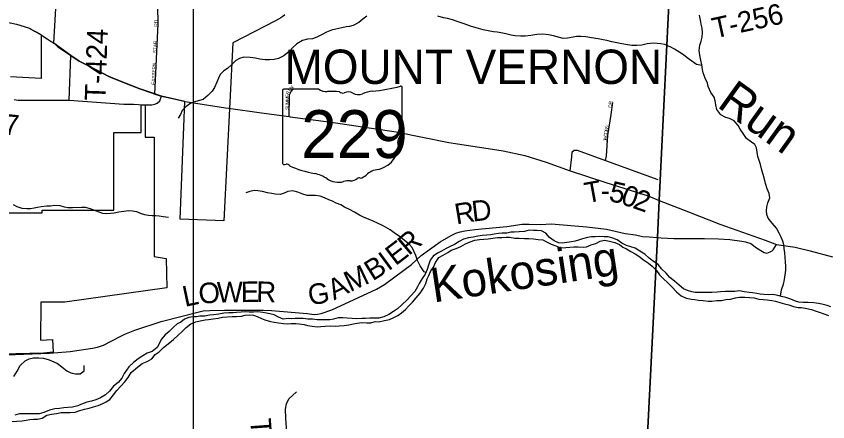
# Model space of a CAD drawing. Extents: x 1759416 to 2214760, y 252598 to 1116833.
# Drawn here: x 1981672 to 1993486, y 864292 to 870194 of the extents above; entities that cross this region are included whole.
import ezdxf

# ---------------------------------------------------------------- set-up
doc = ezdxf.new("R2010")
doc.units = 0
for name, color, linetype in [('GM_X_City_Street', 7, 'Continuous'), ('GM_X_City_Street_Text', 7, 'Continuous'), ('GM_X_Corporation', 7, 'Continuous'), ('GM_X_Corporation_Text', 7, 'Continuous'), ('GM_X_Major_River', 7, 'Continuous'), ('GM_X_Major_River_Text', 7, 'Continuous'), ('GM_X_Minor_River', 7, 'Continuous'), ('GM_X_Minor_River_Text', 7, 'Continuous'), ('GM_X_State_Location', 7, 'Continuous'), ('GM_X_State_Route', 7, 'Continuous'), ('GM_X_State_Shield', 7, 'Continuous'), ('GM_X_Township', 7, 'Continuous'), ('GM_X_Township_Road', 7, 'Continuous'), ('GM_X_Township_Road_Text', 7, 'Continuous'), ('GM_X_Township_Subdivision', 7, 'Continuous'), ('GM_X_Township_Subdivision_Text', 7, 'Continuous'), ('SC_Scratch1', 7, 'Continuous')]:
    doc.layers.add(name, color=color, linetype=linetype)

msp = doc.modelspace()

# ---------------------------------------------------------------- linework, layer by layer
at = {"layer": 'GM_X_City_Street'}
msp.add_lwpolyline([(1983692, 869062), (1983739, 870081), (1983730, 870602), (1983736, 870646)], dxfattribs=at)
at = {"layer": 'GM_X_Corporation'}
for points in [[(1985582, 870214), (1985553, 870191), (1985526, 870172), (1985491, 870150), (1985447, 870128), (1984824, 869806), (1984693, 867218), (1984058, 867241), (1984125, 868955), (1983786, 869031), (1983647, 869077), (1983473, 869135), (1983200, 869245), (1983021, 869318), (1982866, 869397), (1982589, 869542), (1982468, 869622), (1982218, 869801), (1982278, 870822)], [(1981515, 870112), (1981678, 870080), (1981849, 870026), (1982036, 869922), (1982036, 869290), (1981588, 869312)], [(1981011, 867333), (1982051, 867333), (1982051, 867373), (1983091, 867373), (1983091, 868503), (1983491, 868503), (1983491, 868906), (1983549, 868903), (1983549, 868433), (1983679, 868433), (1983679, 866695), (1983856, 866667), (1983864, 866241), (1982379, 866032), (1982029, 866034), (1982025, 865479), (1982202, 865487), (1982208, 865307), (1982067, 865291), (1981467, 865275)]]:
    msp.add_lwpolyline(points, dxfattribs=at)
at = {"layer": 'GM_X_Major_River'}
for points in [[(1989320, 867073), (1989253, 867075), (1989203, 867075), (1989139, 867079), (1989071, 867061), (1988994, 867055), (1988920, 867049), (1988870, 867049), (1988812, 867039), (1988746, 867035), (1988691, 867031), (1988631, 867021), (1988579, 867011), (1988525, 867007), (1988457, 867003), (1988394, 866995), (1988326, 866980), (1988256, 866968), (1988182, 866950), (1988119, 866916), (1988053, 866874), (1987981, 866838), (1987931, 866814), (1987864, 866776), (1987804, 866744), (1987740, 866700), (1987700, 866644), (1987672, 866573), (1987654, 866509), (1987625, 866441), (1987583, 866375), (1987539, 866305), (1987513, 866254), (1987473, 866190), (1987415, 866126), (1987356, 866060), (1987292, 866000), (1987224, 865937), (1987162, 865895), (1987097, 865853), (1987023, 865819), (1986953, 865801), (1986883, 865801), (1986818, 865799), (1986756, 865795), (1986704, 865793), (1986632, 865791), (1986560, 865793), (1986491, 865799), (1986427, 865803), (1986359, 865803), (1986289, 865787), (1986236, 865777), (1986174, 865773), (1986106, 865775), (1986052, 865777), (1985984, 865783), (1985917, 865785), (1985851, 865793), (1985785, 865795), (1985733, 865795), (1985683, 865789), (1985630, 865793), (1985560, 865785), (1985492, 865815), (1985428, 865849), (1985365, 865862), (1985313, 865872), (1985261, 865880), (1985189, 865892), (1985127, 865886), (1985064, 865886), (1985010, 865890), (1984948, 865888), (1984880, 865880), (1984828, 865876), (1984767, 865876), (1984695, 865870), (1984621, 865858), (1984549, 865850), (1984484, 865842), (1984416, 865830), (1984346, 865828), (1984296, 865820), (1984244, 865818), (1984183, 865810), (1984123, 865783), (1984067, 865743), (1984017, 865719), (1983963, 865669), (1983896, 865605), (1983842, 865557), (1983782, 865491), (1983754, 865426), (1983722, 865372), (1983649, 865314), (1983579, 865288), (1983515, 865252), (1983447, 865210), (1983380, 865154), (1983312, 865089)], [(1993532, 865965), (1993477, 865983), (1993401, 866003), (1993349, 866013), (1993281, 866023), (1993200, 866029), (1993128, 866029), (1993066, 866031), (1993016, 866045), (1992950, 866075), (1992875, 866101), (1992811, 866117), (1992757, 866129), (1992687, 866143), (1992620, 866139), (1992554, 866143), (1992502, 866147), (1992452, 866159), (1992390, 866169), (1992340, 866175), (1992267, 866181), (1992201, 866195), (1992135, 866189), (1992067, 866187), (1991998, 866189), (1991926, 866183), (1991874, 866177), (1991800, 866175), (1991731, 866173), (1991661, 866175), (1991607, 866173), (1991557, 866175), (1991507, 866184), (1991444, 866202), (1991384, 866226), (1991322, 866278), (1991256, 866336), (1991188, 866390), (1991136, 866454), (1991071, 866515), (1991017, 866583), (1990951, 866625), (1990885, 866675), (1990821, 866729), (1990748, 866775), (1990680, 866820), (1990618, 866836), (1990554, 866858), (1990490, 866892), (1990421, 866940), (1990359, 866962), (1990289, 866982), (1990233, 866982), (1990166, 866988), (1990100, 866984), (1990046, 866984), (1989990, 866976), (1989914, 866954), (1989857, 866936), (1989807, 866920), (1989753, 866910), (1989689, 866900), (1989621, 866890), (1989566, 866898), (1989504, 866926), (1989436, 866974), (1989380, 867037), (1989320, 867073)], [(1983437, 865087), (1983507, 865138), (1983577, 865170), (1983645, 865208), (1983695, 865270), (1983754, 865310), (1983814, 865374), (1983884, 865424), (1983963, 865491), (1984027, 865553), (1984081, 865601), (1984147, 865663), (1984215, 865719), (1984286, 865745), (1984350, 865763), (1984420, 865775), (1984472, 865779), (1984539, 865789), (1984611, 865801), (1984675, 865813), (1984816, 865826), (1984880, 865825), (1984950, 865829), (1985006, 865842), (1985074, 865846), (1985125, 865842), (1985179, 865823), (1985241, 865797), (1985291, 865775), (1985373, 865749), (1985426, 865741), (1985488, 865731), (1985562, 865721), (1985622, 865717), (1985676, 865721), (1985743, 865721), (1985793, 865717), (1985863, 865707), (1985913, 865695), (1985982, 865681), (1986054, 865675), (1986104, 865679), (1986170, 865683), (1986240, 865687), (1986317, 865683), (1986371, 865687), (1986447, 865693), (1986515, 865703), (1986584, 865719), (1986634, 865727), (1986704, 865735), (1986774, 865731), (1986832, 865733), (1986899, 865751), (1986950, 865746), (1987035, 865765), (1987107, 865781), (1987160, 865805), (1987228, 865839), (1987280, 865875), (1987338, 865927), (1987394, 865982), (1987441, 866034), (1987495, 866094), (1987553, 866162), (1987599, 866236), (1987633, 866306), (1987656, 866371), (1987678, 866421), (1987710, 866489), (1987744, 866541), (1987774, 866609), (1987822, 866682), (1987889, 866716), (1987953, 866756), (1988003, 866788), (1988075, 866814), (1988143, 866844), (1988210, 866880), (1988278, 866912), (1988348, 866934), (1988418, 866944), (1988479, 866950), (1988543, 866956), (1988609, 866964), (1988679, 866972), (1988742, 866972), (1988802, 866980), (1988854, 866980), (1988932, 866966), (1988992, 866966), (1989069, 866958), (1989133, 866958), (1989201, 866954), (1989271, 866946), (1989336, 866940), (1989390, 866910), (1989458, 866878), (1989526, 866854), (1989602, 866822), (1989675, 866829)], [(1989675, 866829), (1989789, 866838), (1989853, 866836), (1989926, 866832), (1989976, 866840), (1990042, 866866), (1990108, 866884), (1990172, 866920), (1990237, 866934), (1990311, 866918), (1990387, 866900), (1990453, 866870), (1990504, 866832), (1990556, 866810), (1990620, 866769), (1990684, 866735), (1990738, 866703), (1990806, 866651), (1990877, 866599), (1990929, 866557), (1990991, 866493), (1991037, 866432), (1991093, 866370), (1991156, 866312), (1991214, 866256), (1991282, 866184), (1991352, 866125), (1991426, 866089), (1991501, 866075), (1991553, 866073), (1991605, 866063), (1991673, 866055), (1991747, 866047), (1991800, 866047), (1991870, 866055), (1991940, 866059), (1992004, 866069), (1992071, 866077), (1992141, 866095), (1992203, 866105), (1992281, 866103), (1992346, 866099), (1992416, 866095), (1992484, 866077), (1992548, 866071), (1992604, 866065), (1992673, 866059), (1992723, 866047), (1992787, 866029), (1992857, 866009), (1992921, 865995), (1992988, 865971), (1993054, 865955), (1993106, 865953), (1993182, 865939), (1993249, 865924), (1993319, 865900), (1993375, 865882), (1993427, 865862), (1993495, 865838)], [(1981612, 864295), (1981682, 864303), (1981760, 864305), (1981817, 864317), (1981869, 864323), (1981923, 864329), (1981983, 864329), (1982049, 864342), (1982117, 864386), (1982185, 864404), (1982257, 864414), (1982325, 864426), (1982389, 864428), (1982457, 864428), (1982531, 864432), (1982599, 864454), (1982667, 864474), (1982733, 864492), (1982795, 864508), (1982863, 864528), (1982931, 864556), (1982983, 864582), (1983033, 864618), (1983087, 864684), (1983135, 864748), (1983195, 864810), (1983253, 864872), (1983301, 864936), (1983345, 865008), (1983437, 865087)], [(1983312, 865089), (1983241, 864992), (1983209, 864924), (1983155, 864862), (1983089, 864810), (1983031, 864738), (1982971, 864686), (1982899, 864640), (1982831, 864610), (1982767, 864594), (1982701, 864576), (1982621, 864548), (1982569, 864524), (1982491, 864506), (1982421, 864500), (1982367, 864496), (1982301, 864486), (1982235, 864480), (1982157, 864459), (1982075, 864429), (1982005, 864407), (1981930, 864405), (1981862, 864407), (1981794, 864405), (1981720, 864407), (1981652, 864387)]]:
    msp.add_lwpolyline(points, dxfattribs=at)
at = {"layer": 'GM_X_Minor_River'}
for points in [[(1986775, 870197), (1986718, 870149), (1986658, 870102), (1986578, 870058), (1986523, 870044), (1986473, 870039), (1986411, 870027), (1986323, 870008), (1986263, 869992), (1986187, 869960), (1986114, 869925), (1986050, 869887), (1985984, 869866), (1985912, 869860), (1985838, 869843), (1985757, 869793), (1985697, 869739), (1985644, 869679), (1985568, 869618), (1985490, 869580), (1985427, 869565), (1985361, 869557), (1985297, 869560), (1985219, 869570), (1985157, 869584), (1985079, 869593), (1984987, 869598), (1984921, 869580), (1984867, 869548), (1984806, 869485), (1984746, 869435), (1984692, 869397), (1984641, 869347), (1984617, 869291)], [(1991652, 869479), (1991573, 869493), (1991505, 869538), (1991437, 869588), (1991385, 869633), (1991334, 869665), (1991254, 869714), (1991200, 869744), (1991114, 869781), (1991052, 869793), (1991002, 869797), (1990942, 869802), (1990856, 869792), (1990780, 869775), (1990708, 869767), (1990636, 869770), (1990542, 869784), (1990466, 869797), (1990414, 869809), (1990342, 869822), (1990272, 869840), (1990218, 869848), (1990142, 869865), (1990048, 869880), (1989962, 869892), (1989890, 869899), (1989828, 869897), (1989778, 869891), (1989697, 869876), (1989635, 869870), (1989581, 869883), (1989491, 869907), (1989421, 869924), (1989339, 869932), (1989249, 869929), (1989163, 869913), (1989083, 869904), (1989017, 869906), (1988935, 869909), (1988879, 869919), (1988817, 869934), (1988757, 869946), (1988675, 869961), (1988621, 869969), (1988543, 869983), (1988469, 869998), (1988369, 870023), (1988285, 870051), (1988193, 870082), (1988107, 870112), (1988023, 870141), (1987948, 870159), (1987894, 870172), (1987808, 870194)], [(1992797, 866120), (1992815, 866214), (1992842, 866296), (1992856, 866362), (1992868, 866432), (1992875, 866500), (1992875, 866552), (1992872, 866622), (1992864, 866681), (1992860, 866751), (1992851, 866815), (1992845, 866869), (1992832, 866919), (1992810, 866977), (1992780, 867038), (1992739, 867110), (1992679, 867181), (1992619, 867255), (1992600, 867307), (1992594, 867361), (1992598, 867419), (1992615, 867477), (1992643, 867551), (1992632, 867616), (1992604, 867684), (1992581, 867758), (1992559, 867840), (1992542, 867907), (1992522, 867973), (1992506, 868037), (1992487, 868095), (1992469, 868153), (1992459, 868216), (1992448, 868278), (1992426, 868328), (1992374, 868362), (1992301, 868415), (1992253, 868485), (1992211, 868552), (1992182, 868602), (1992122, 868672), (1992058, 868705), (1992004, 868719), (1991930, 868760), (1991873, 868836), (1991859, 868905), (1991848, 868961), (1991830, 869017), (1991786, 869083), (1991745, 869170), (1991737, 869222), (1991700, 869292), (1991672, 869368), (1991662, 869421), (1991651, 869487), (1991637, 869553), (1991624, 869627), (1991612, 869693), (1991626, 869773), (1991643, 869829), (1991657, 869887), (1991662, 869959), (1991658, 870020), (1991644, 870080), (1991633, 870138), (1991619, 870208)], [(1984617, 869291), (1984593, 869234), (1984556, 869156), (1984524, 869102), (1984463, 869042), (1984395, 868982), (1984341, 868967), (1984254, 868943), (1984198, 868918), (1984142, 868876), (1984089, 868820), (1984065, 868766), (1984029, 868710)], [(1987634, 866462), (1987610, 866472), (1987554, 866560), (1987515, 866639), (1987489, 866713), (1987464, 866767), (1987434, 866827), (1987392, 866878), (1987299, 866951), (1987247, 866991), (1987195, 867025), (1987115, 867086), (1987049, 867124), (1986992, 867155), (1986940, 867179), (1986860, 867216), (1986808, 867234), (1986726, 867269), (1986668, 867297), (1986594, 867340), (1986523, 867380), (1986453, 867413), (1986395, 867447), (1986329, 867472), (1986277, 867504), (1986223, 867524), (1986159, 867553), (1986097, 867575), (1986023, 867586), (1985967, 867586), (1985905, 867586), (1985843, 867605), (1985770, 867635), (1985700, 867654), (1985627, 867644), (1985571, 867619), (1985513, 867601), (1985443, 867602), (1985391, 867614), (1985329, 867626), (1985259, 867641), (1985189, 867653), (1985135, 867658), (1985071, 867644), (1985015, 867624)], [(1981627, 867452), (1981680, 867427), (1981752, 867401), (1981828, 867394), (1981878, 867396), (1981933, 867406), (1981983, 867415), (1982037, 867423), (1982117, 867435), (1982169, 867436), (1982233, 867442), (1982309, 867437), (1982371, 867421), (1982423, 867409), (1982493, 867408), (1982621, 867415), (1982673, 867415), (1982747, 867394), (1982799, 867374), (1982873, 867346), (1982927, 867329), (1982987, 867325), (1983043, 867328), (1983097, 867334), (1983165, 867346), (1983237, 867359), (1983306, 867367), (1983366, 867364), (1983422, 867350), (1983489, 867322), (1983541, 867307), (1983599, 867299), (1983649, 867295), (1983703, 867292), (1983755, 867288), (1983811, 867281), (1983887, 867271)], [(1981638, 864953), (1981687, 865029), (1981729, 865113), (1981801, 865179), (1981860, 865210), (1981924, 865222), (1982000, 865222), (1982070, 865217), (1982151, 865191), (1982219, 865164), (1982271, 865138), (1982337, 865089), (1982409, 865031), (1982466, 865006), (1982534, 864988), (1982604, 864989), (1982661, 865035), (1982661, 865113)]]:
    msp.add_lwpolyline(points, dxfattribs=at)
at = {"layer": 'GM_X_State_Route'}
for points in [[(1981283, 870117), (1981298, 870117), (1981418, 870119), (1981515, 870112), (1981678, 870080), (1981849, 870026), (1982015, 869936), (1982097, 869879), (1982123, 869863)], [(1982123, 869863), (1982167, 869835)], [(1982167, 869835), (1982230, 869795), (1982279, 869750), (1982468, 869622), (1982589, 869542), (1982866, 869397), (1983021, 869318), (1983200, 869245), (1983473, 869135), (1983642, 869079)], [(1983642, 869079), (1983692, 869062), (1983786, 869031), (1983991, 868985)], [(1983991, 868985), (1984094, 868962)], [(1984094, 868962), (1984130, 868954), (1984718, 868861)], [(1984718, 868861), (1984764, 868854), (1985241, 868789)], [(1985241, 868789), (1985644, 868734), (1985658, 868732)], [(1985658, 868732), (1986255, 868651), (1987203, 868512), (1987971, 868355), (1988543, 868271), (1988762, 868233), (1989076, 868165), (1989386, 868069), (1989738, 867943), (1990253, 867776), (1990872, 867582), (1991032, 867512), (1991461, 867345), (1991913, 867167), (1992576, 866937), (1992738, 866874), (1993013, 866831), (1993228, 866779), (1993554, 866691)]]:
    msp.add_lwpolyline(points, dxfattribs=at)
at = {"layer": 'GM_X_State_Shield'}
for p, q in [((1985549, 869113), (1985549, 868057)), ((1986076, 869131), (1985566, 869131)), ((1987289, 868605), (1987289, 869158)), ((1987289, 868605), (1987289, 868605))]:
    msp.add_line(p, q, dxfattribs=at)
for centre, major_axis, start_param, end_param in [((1985569, 869116), (20.2, 0), 1.712693, 3.28349), ((1986197, 869254), (196, 0), 4.042523, 4.731795), ((1986262, 868538), (702, 0), 1.404758, 1.657858), ((1986421, 869121), (56.4, 0), 3.836095, 5.185415), ((1986504, 868999), (117, 0), 0.950623, 2.079405), ((1986655, 869166), (141, 0), 4.081561, 5.145723), ((1986905, 868809), (371, 0), 1.699011, 2.107814), ((1986669, 870572), (1845, 0), 4.814394, 5.042369), ((1987270, 869160), (19.4, 0), 6.141152, 7.989035), ((1987268, 868603), (20.7, 0), 5.05454, 6.418171), ((1987285, 868564), (30, 0), 1.883978, 3.671073), ((1987094, 868494), (180, 0), 5.934695, 6.695948), ((1986773, 868303), (462, 0), 5.101752, 6.440018), ((1987358, 868374), (131, 0), 2.387724, 3.262537), ((1985569, 868054), (20.3, 0), 3.00124, 4.508301), ((1985572, 868162), (155, 0), 4.665946, 4.897461), ((1985604, 867996), (56, 0), 0.519207, 1.627899), ((1986310, 868945), (1333, 0), 4.195997, 4.488961), ((1985913, 867582), (417, 0), 0.823519, 1.323587), ((1986647, 867954), (149, 0), 4.937069, 5.64225), ((1986967, 867760), (253, 0), 1.647645, 2.488434), ((1986364, 867990), (265, 0), 4.026481, 4.996735), ((1986517, 867625), (217, 0), 1.495662, 1.94098), ((1986536, 867911), (141, 0), 4.691044, 5.507374), ((1986664, 867809), (39.7, 0), 1.147584, 2.315152)]:
    msp.add_ellipse(centre, major_axis=major_axis, ratio=0.8, start_param=start_param, end_param=end_param, dxfattribs=at)
at = {"layer": 'GM_X_Township'}
for points in [[(1980149, 871233), (1983791, 871051), (1985783, 870952), (1985987, 870940), (1986097, 870934), (1986164, 870925), (1986329, 870914), (1991187, 870634), (1991169, 870266), (1991032, 867512), (1991005, 866975), (1990858, 864008), (1990691, 860654), (1990686, 860619), (1990673, 860523), (1990663, 860361), (1990656, 860339), (1990529, 857428), (1993563, 857259)], [(1993563, 857259), (1990529, 857428), (1990656, 860339), (1990663, 860361), (1990673, 860523), (1990686, 860619), (1990691, 860654), (1990858, 864008), (1991005, 866975), (1991032, 867512), (1991169, 870266), (1991187, 870634), (1992605, 870569), (1994920, 870479)]]:
    msp.add_lwpolyline(points, dxfattribs=at)
at = {"layer": 'GM_X_Township_Road'}
for points in [[(1982444, 868970), (1982468, 869622)], [(1981642, 868980), (1981702, 868974), (1982444, 868970), (1983236, 868916), (1983249, 868916)], [(1983299, 868915), (1983377, 868915), (1983528, 868903), (1983644, 868902), (1983692, 868912), (1983722, 868929), (1983760, 868963), (1983786, 869031)], [(1983249, 868916), (1983299, 868915)], [(1989738, 867943), (1989760, 868146), (1989766, 868221), (1989795, 868247), (1989837, 868243), (1990249, 868095), (1991012, 867819)], [(1982155, 865292), (1982455, 865313), (1982784, 865361), (1982857, 865379), (1982940, 865407), (1983187, 865533), (1983252, 865565), (1983398, 865624), (1983783, 865749), (1984333, 865893), (1984394, 865906), (1984488, 865911), (1984706, 865914), (1985019, 865918), (1985273, 865918), (1985389, 865913), (1985905, 865866), (1986008, 865855), (1986057, 865856), (1986109, 865867), (1986268, 865919), (1986915, 866223), (1987035, 866292), (1987316, 866496), (1987426, 866581), (1987568, 866710), (1987686, 866801), (1987843, 866909), (1988006, 867005), (1988072, 867036), (1988133, 867056), (1988204, 867072), (1988350, 867091), (1988812, 867133), (1989039, 867166), (1989139, 867169), (1989309, 867165), (1989461, 867173), (1989981, 867130), (1990265, 867095), (1990536, 867033), (1990689, 867011), (1990788, 866987), (1990888, 866982), (1991005, 866975), (1991063, 866971)], [(1991063, 866971), (1991243, 866958), (1991648, 866958), (1991692, 866957)], [(1991692, 866957), (1991897, 866952), (1992059, 866943), (1992237, 866921), (1992289, 866911), (1992365, 866884), (1992449, 866824), (1992560, 866753), (1992597, 866748), (1992649, 866765), (1992675, 866778), (1992693, 866796), (1992738, 866874)], [(1981422, 865264), (1981532, 865266), (1982031, 865283), (1982120, 865290), (1982155, 865292)], [(1985657, 863466), (1985638, 863753), (1985597, 864341), (1985593, 864475), (1985608, 864551), (1985641, 864627), (1985752, 864728)]]:
    msp.add_lwpolyline(points, dxfattribs=at)
at = {"layer": 'GM_X_Township_Subdivision'}
for points in [[(1985644, 868734), (1985651, 869051), (1985672, 869100), (1985704, 869132)], [(1990249, 868095), (1990264, 868161), (1990282, 868457), (1990333, 868763), (1990357, 868940)]]:
    msp.add_lwpolyline(points, dxfattribs=at)
at = {"layer": 'SC_Scratch1'}
msp.add_lwpolyline([(1984253, 880416), (2020157, 880416), (2020157, 844512), (1984253, 844512)], close=True, dxfattribs=at)

# ---------------------------------------------------------------- texts
at = {"layer": 'GM_X_City_Street_Text'}
for s, rotation, p in [('RD', 90, (1983731, 870042)), ('STAR', 87.5119, (1983714, 869655)), ('EASTERN', 87.2717, (1983692, 869193))]:
    msp.add_text(s, height=50, rotation=rotation, dxfattribs=at).set_placement(p)
at = {"layer": 'GM_X_Corporation_Text'}
msp.add_text('MOUNT VERNON', height=500, rotation=0, dxfattribs=at).set_placement((1985578, 869208))
at = {"layer": 'GM_X_Major_River_Text'}
msp.add_text('Kokosing', height=500, rotation=8.6002, dxfattribs=at).set_placement((1987746, 866026))
at = {"layer": 'GM_X_Minor_River_Text'}
msp.add_text('Run', height=500, rotation=324.2946, dxfattribs=at).set_placement((1991858, 868884))
at = {"layer": 'GM_X_State_Location'}
for s in ['s', 'r']:
    msp.add_text(s, height=1, dxfattribs=at).set_placement((1986399, 868515))
msp.add_text('229', height=1, rotation=0, dxfattribs=at).set_placement((1986046, 868442))
at = {"layer": 'GM_X_State_Shield'}
msp.add_text('229', height=696.1, dxfattribs=at).set_placement((1985819, 868131))
at = {"layer": 'GM_X_Township_Road_Text'}
for s, rotation, p in [('T-256', 12.4674, (1991839, 869868)), ('T-424', 88.0347, (1982968, 868959)), ('T-277', 354.6788, (1980656, 868551)), ('T', 10.3738, (1989974, 867471)), ('5', 346.6674, (1990285, 867509)), ('0', 340.7408, (1990457, 867468)), ('2', 340.7408, (1990632, 867407)), ('-', 358.5206, (1990178, 867510)), ('R', 9.5637, (1988080, 867163)), ('D', 6.6483, (1988319, 867204)), ('R', 40.5357, (1987386, 866701)), ('E', 37.3411, (1987193, 866554)), ('B', 32.1786, (1986861, 866333)), ('I', 36.3618, (1987089, 866477)), ('M', 25.3286, (1986533, 866175)), ('A', 26.6192, (1986298, 866057)), ('L', 11.8873, (1984127, 865963)), ('O', 4.138, (1984336, 866007)), ('W', 0.9573, (1984595, 866026)), ('E', 0.7072, (1984942, 866032)), ('R', 359.0476, (1985164, 866035)), ('G', 9.33, (1985944, 865984)), ('T-500', 274.2088, (1985078, 864332))]:
    msp.add_text(s, height=300, rotation=rotation, dxfattribs=at).set_placement(p)
at = {"layer": 'GM_X_Township_Subdivision_Text'}
for s, rotation, p in [('N', 46.2366, (1985680, 869120)), ('R', 70.7432, (1985642, 869048)), ('L', 53.2011, (1985660, 869093)), ('M', 89.4354, (1985642, 868964)), ('M', 89.4494, (1985642, 868911)), ('E', 89.4426, (1985643, 869017)), ('DR', 83.6638, (1990340, 868860)), ('S', 89.4536, (1985641, 868832)), ('U', 89.4316, (1985641, 868867)), ('S', 79.3836, (1990292, 868556)), ('C', 83.869, (1990273, 868436)), ('O', 79.6932, (1990277, 868474)), ('B', 79.3759, (1990285, 868517)), ('J', 87.0263, (1990270, 868370)), ('A', 87.0044, (1990271, 868392))]:
    msp.add_text(s, height=50, rotation=rotation, dxfattribs=at).set_placement(p)

doc.saveas('drawing.dxf')
